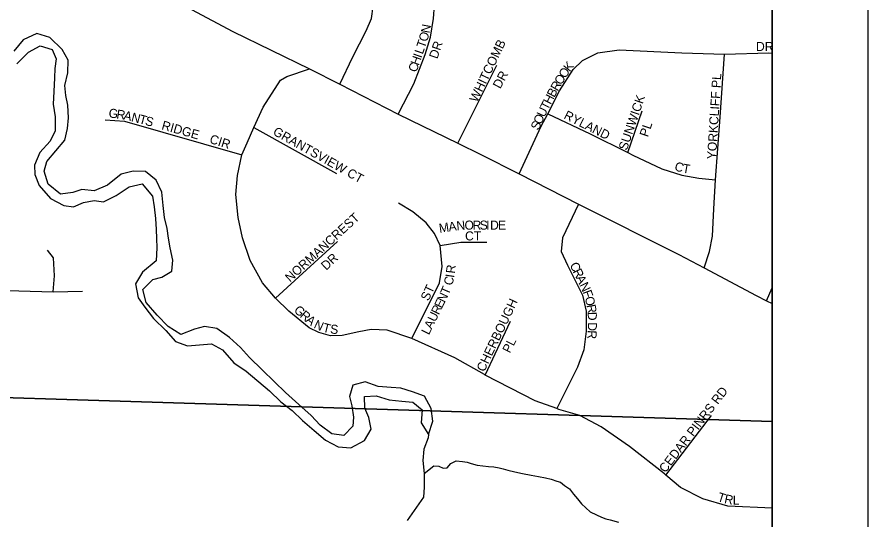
# Model space of a CAD drawing. Extents: x -209 to 4852, y 0 to 905.
# Drawn here: x 555.98 to 573.77, y 218.18 to 228.69 of the extents above; entities that cross this region are included whole.
import ezdxf

# ---------------------------------------------------------------- set-up
doc = ezdxf.new("R2010")
doc.units = 0
for name, color, linetype in [('Default', 7, 'Continuous'), ('GM_X_County_Road', 7, 'Continuous'), ('GM_X_County_Road_Text', 7, 'Continuous'), ('GM_X_Interstate_Location', 7, 'Continuous'), ('GM_X_Minor_Lake_Text', 7, 'Continuous'), ('GM_X_Minor_River', 7, 'Continuous'), ('GM_X_Township_Text', 7, 'Continuous'), ('SH_Data', 7, 'Continuous')]:
    doc.layers.add(name, color=color, linetype=linetype)

msp = doc.modelspace()

# ---------------------------------------------------------------- linework, layer by layer
at = {"layer": 'Default'}
msp.add_lwpolyline([(571.768, 202.559), (571.768, 338.559), (435.768, 338.559), (435.768, 202.559)], close=True, dxfattribs=at)
at = {"layer": 'GM_X_County_Road'}
for points in [[(564.636, 220.508), (564.497, 220.762), (564.248, 220.858), (563.999, 220.931), (563.802, 220.943), (563.529, 220.963), (563.258, 221.067), (562.999, 220.996), (562.926, 220.755), (562.975, 220.563), (563.009, 220.327), (562.997, 220.137), (562.812, 219.943), (562.562, 219.978), (562.315, 220.158), (562.129, 220.359), (561.868, 220.593), (561.592, 220.841), (561.361, 221.067), (561.101, 221.315), (560.84, 221.571), (560.647, 221.78), (560.423, 221.99), (560.154, 222.178), (559.897, 222.221), (559.691, 222.164), (559.4, 222.056), (559.138, 222.22), (558.907, 222.461), (558.677, 222.724), (558.607, 222.991), (558.816, 223.2), (559.006, 223.25), (559.213, 223.375), (559.233, 223.61), (559.177, 223.862), (559.144, 224.068), (559.117, 224.267), (559.061, 224.496), (559.035, 224.747), (559.003, 225.029), (558.887, 225.283), (558.662, 225.462), (558.405, 225.467), (558.153, 225.403), (557.868, 225.173), (557.592, 225.057), (557.335, 225.085), (557.144, 225.02), (556.885, 224.987), (556.631, 225.197), (556.545, 225.465), (556.602, 225.669), (556.975, 226.119), (557.033, 226.361), (557.053, 226.581), (557.043, 226.847), (557.001, 227.053), (556.975, 227.259), (557.041, 227.524), (557.046, 227.79), (556.921, 228.013), (556.661, 228.262), (556.389, 228.343), (556.106, 228.212), (555.912, 227.98)], [(555.975, 227.712), (556.215, 227.959), (556.46, 228.091), (556.716, 228.01), (556.796, 227.818), (556.769, 227.613), (556.758, 227.416), (556.745, 227.134), (556.732, 226.869), (556.772, 226.602), (556.774, 226.313), (556.672, 226.094), (556.454, 225.855), (556.343, 225.591), (556.347, 225.401), (556.441, 225.171), (556.679, 224.9), (556.956, 224.75), (557.161, 224.723), (557.367, 224.81), (557.588, 224.852), (557.785, 224.825), (558.053, 224.957), (558.322, 225.141), (558.597, 225.205), (558.812, 224.942), (558.845, 224.721), (558.871, 224.477), (558.889, 224.248), (558.893, 224.058), (558.904, 223.868), (558.884, 223.594), (558.599, 223.356), (558.457, 223.116), (558.512, 222.818), (558.653, 222.625), (558.83, 222.386), (559.091, 222.138), (559.291, 221.906), (559.54, 221.817), (559.79, 221.835), (560.041, 221.86), (560.274, 221.734), (560.512, 221.463), (560.766, 221.284), (561.259, 220.878), (561.49, 220.646), (561.729, 220.466), (561.945, 220.257), (562.191, 220.046), (562.43, 219.844), (562.693, 219.702), (562.958, 219.682), (563.242, 219.836), (563.383, 220.076), (563.335, 220.321), (563.248, 220.513), (563.245, 220.756), (563.488, 220.774), (563.759, 220.685), (564.024, 220.657), (564.252, 220.637), (564.446, 220.481), (564.425, 220.208), (564.58, 219.962)], [(564.58, 219.962), (564.669, 220.241), (564.636, 220.508)], [(564.58, 219.962), (564.571, 219.893), (564.483, 219.659), (564.463, 219.416), (564.488, 219.15), (564.49, 218.861), (564.478, 218.656), (564.135, 218.168)], [(564.488, 219.15), (564.69, 219.31), (564.796, 219.3), (564.886, 219.259), (564.97, 219.265), (565.048, 219.354), (565.156, 219.412), (565.293, 219.401), (565.391, 219.384), (565.474, 219.359), (565.595, 219.325), (565.717, 219.307), (565.838, 219.296), (565.944, 219.286), (566.058, 219.268), (566.141, 219.243), (566.239, 219.218), (566.383, 219.184), (566.549, 219.15), (566.724, 219.115), (566.883, 219.088), (567.026, 219.054), (567.147, 219.028), (567.26, 218.987), (567.343, 218.963), (567.426, 218.9), (567.53, 218.829), (567.611, 218.713), (567.692, 218.619), (567.781, 218.511), (567.96, 218.347), (568.095, 218.282), (568.2, 218.234), (568.291, 218.202), (568.381, 218.177), (568.555, 218.127)]]:
    msp.add_lwpolyline(points, dxfattribs=at)
at = {"layer": 'GM_X_County_Road_Text'}
msp.add_lwpolyline([(554.875, 231.005), (556.54, 230.339), (557.539, 229.91), (558.003, 229.678), (558.966, 229.196), (559.628, 228.845), (560.489, 228.388), (562.093, 227.608), (562.726, 227.285), (563.943, 226.661), (565.196, 226.052), (565.675, 225.818), (566.474, 225.41), (567.714, 224.775), (569.815, 223.725), (570.343, 223.445), (571.432, 222.869), (571.65, 222.76), (571.768, 222.7)], dxfattribs=at)
at = {"layer": 'GM_X_Minor_Lake_Text'}
msp.add_lwpolyline([(529.706, 202.559), (571.768, 202.559), (571.768, 262.071), (562.454, 262.602), (559.929, 262.758), (554.405, 263.075), (535.693, 268.436), (531.778, 225.399), (531.472, 222.006), (531.173, 218.724), (530.557, 211.945), (530.109, 207.025), (529.915, 204.912), (529.85, 204.169)], close=True, dxfattribs=at)
at = {"layer": 'GM_X_Minor_River'}
for points in [[(571.768, 220.234), (571.768, 241.24), (553.028, 241.998), (551.202, 220.877)], [(549.595, 202.559), (570.822, 202.559), (571.768, 213.482), (571.768, 220.234), (551.202, 220.877)]]:
    msp.add_lwpolyline(points, close=True, dxfattribs=at)
at = {"layer": 'GM_X_Township_Text'}
msp.add_line((571.65, 222.76), (571.768, 223.026), dxfattribs=at)
for points in [[(562.726, 227.285), (562.996, 227.86), (563.278, 228.402), (563.386, 228.663), (563.424, 228.912), (563.451, 229.096), (563.472, 229.288), (563.495, 229.508), (563.517, 230.115), (563.533, 230.564), (563.538, 230.721), (563.565, 231.231), (563.565, 231.236)], [(563.943, 226.661), (564.275, 227.297), (564.513, 227.904), (564.622, 228.272), (564.687, 228.662), (564.73, 229.226)], [(566.474, 225.41), (566.937, 226.409), (567.073, 226.669), (567.32, 227.144), (567.608, 227.591), (567.8, 227.783), (568.12, 227.943), (568.567, 228.007), (569.877, 227.942), (570.768, 227.911), (571.699, 227.942), (571.768, 227.935)], [(570.343, 223.445), (570.452, 223.788), (570.516, 224.108), (570.548, 224.683), (570.58, 225.29), (570.676, 226.6), (570.768, 227.911)], [(571.768, 218.422), (570.837, 218.463), (570.317, 218.62), (569.85, 218.853), (569.543, 219.113), (569.513, 219.139), (568.786, 219.71), (568.188, 220.125), (567.747, 220.359), (567.305, 220.489), (567.261, 220.505), (566.812, 220.67), (565.766, 221.206), (565.748, 221.216), (565.134, 221.568), (564.232, 221.973), (563.718, 222.146), (563.385, 222.16), (563.126, 222.11), (562.775, 222.032), (562.529, 222.028), (562.288, 222.092), (562.087, 222.196), (561.659, 222.542), (561.382, 222.811), (561.108, 223.136), (560.853, 223.599), (560.689, 224.077), (560.603, 224.496), (560.554, 224.981), (560.589, 225.375), (560.676, 225.808), (560.789, 226.063), (560.926, 226.381), (561.127, 226.809), (561.489, 227.369), (561.619, 227.447), (562.093, 227.608)], [(565.196, 226.052), (566.009, 227.687)], [(567.073, 226.669), (567.96, 226.249), (568.746, 225.856), (568.854, 225.802), (569.462, 225.514), (569.877, 225.386), (570.229, 225.322), (570.58, 225.29)], [(568.746, 225.856), (569.046, 226.728)], [(557.82, 226.541), (558.226, 226.514), (560.676, 225.808)], [(560.926, 226.381), (562.657, 225.422)], [(564.232, 221.973), (564.813, 223.137), (564.865, 223.474), (564.824, 223.913), (564.706, 224.164), (564.533, 224.391), (564.255, 224.619), (563.956, 224.798)], [(567.714, 224.775), (567.383, 224.071), (567.357, 223.786), (567.487, 223.5), (567.799, 222.877), (567.877, 222.54), (567.877, 222.124), (567.825, 221.735), (567.695, 221.371), (567.261, 220.505)], [(561.382, 222.811), (562.679, 224)], [(564.824, 223.913), (565.257, 223.986), (565.803, 223.981)], [(551.693, 223.005), (551.948, 222.987), (552.273, 223.079), (552.817, 223.736), (553.117, 223.9), (553.918, 223.908), (554.165, 223.833), (554.709, 223.463), (555.191, 223.121), (555.528, 222.979), (556.734, 222.942), (557.348, 222.957)], [(556.734, 222.942), (556.764, 223.279), (556.742, 223.653), (556.615, 223.818)], [(565.766, 221.206), (566.293, 222.332)], [(569.543, 219.113), (570.499, 220.359)]]:
    msp.add_lwpolyline(points, dxfattribs=at)
at = {"layer": 'SH_Data'}
for p, q in [((573.768, 340.559), (573.768, 200.559)), ((571.768, 338.559), (571.768, 202.559))]:
    msp.add_line(p, q, dxfattribs=at)

# ---------------------------------------------------------------- texts
at = {"layer": 'GM_X_Interstate_Location'}
for s, height, rotation, p in [('N', 0.189, 79.4552, (564.602, 228.342)), ('O', 0.189, 73.3677, (564.549, 228.161)), ('T', 0.189, 70.8737, (564.502, 228.026)), ('DR', 0.1894, 71.5614, (564.766, 227.803)), ('WHITCOMB', 0.1894, 64.4395, (565.596, 226.893)), ('DR', 0.1894, 0, (571.428, 227.98)), ('I', 0.189, 70.8461, (564.431, 227.822)), ('L', 0.189, 70.9043, (564.459, 227.9)), ('C', 0.189, 70.8738, (564.328, 227.522)), ('H', 0.189, 70.8808, (564.377, 227.664)), ('K', 0.189, 51.7225, (567.531, 227.532)), ('DR', 0.1894, 62.1086, (566.081, 227.177)), ('O', 0.189, 57.6193, (567.444, 227.395)), ('O', 0.189, 57.7652, (567.356, 227.255)), ('YORKCLIFF PL', 0.18939, 86.4601, (570.592, 225.712)), ('B', 0.189, 62.2618, (567.211, 226.996)), ('R', 0.189, 59.4569, (567.28, 227.127)), ('H', 0.189, 62.5651, (567.135, 226.848)), ('SUNWICK', 0.1894, 71.2884, (568.727, 225.889)), ('T', 0.189, 62.7874, (567.074, 226.73)), ('G', 0.189, 351.7741, (557.883, 226.596)), ('R', 0.189, 351.396, (558.047, 226.572)), ('A', 0.189, 347.2839, (558.192, 226.55)), ('N', 0.189, 345.2587, (558.353, 226.514)), ('T', 0.189, 345.1619, (558.514, 226.472)), ('U', 0.189, 64.4615, (567.003, 226.581)), ('RYLAND', 0.1894, 333.435, (567.394, 226.576)), ('S', 0.189, 345.163, (558.643, 226.438)), ('RIDGE', 0.1894, 344.3587, (558.987, 226.345)), ('S', 0.189, 65.5131, (566.879, 226.309)), ('O', 0.189, 65.5013, (566.934, 226.43)), ('GRANTSVIEW CT', 0.18939, 330.6985, (561.312, 226.242)), ('PL', 0.1894, 71.565, (569.166, 226.17)), ('CIR', 0.1894, 342.3495, (559.989, 226.061)), ('C', 0.189, 341.7955, (569.708, 225.494)), ('T', 0.189, 349.8754, (569.879, 225.44)), ('NORMANCREST', 0.18939, 42.3102, (561.687, 223.137)), ('M', 0.189, 8.058, (564.812, 224.18)), ('A', 0.189, 8.0467, (565.01, 224.208)), ('N', 0.189, 5.4279, (565.173, 224.231)), ('O', 0.189, 0, (565.334, 224.246)), ('R', 0.189, 0, (565.501, 224.246)), ('S', 0.189, 0, (565.651, 224.246)), ('I', 0.189, 0, (565.784, 224.246)), ('D', 0.189, 0, (565.868, 224.246)), ('E', 0.189, 0, (566.034, 224.246)), ('CT', 0.1894, 0, (565.345, 224.02)), ('DR', 0.1894, 42.8801, (562.44, 223.384)), ('R', 0.189, 83.6078, (565.131, 223.321)), ('C', 0.189, 295.8591, (567.527, 223.51)), ('I', 0.189, 81.2657, (565.117, 223.231)), ('R', 0.189, 295.8591, (567.592, 223.375)), ('ST', 0.1894, 64.9823, (564.579, 222.742)), ('C', 0.189, 75.8344, (565.076, 223.066)), ('A', 0.189, 295.8515, (567.657, 223.24)), ('N', 0.189, 295.7049, (567.73, 223.09)), ('N', 0.189, 64.2862, (564.92, 222.707)), ('T', 0.189, 66.7438, (564.996, 222.866)), ('F', 0.189, 289.7053, (567.8, 222.945)), ('E', 0.189, 63.8355, (564.86, 222.586)), ('CHERBOUGH', 0.1894, 64.6205, (565.746, 221.259)), ('O', 0.189, 284.1317, (567.844, 222.824)), ('G', 0.189, 319.7046, (561.752, 222.537)), ('R', 0.189, 63.8151, (564.794, 222.452)), ('R', 0.189, 279.9574, (567.884, 222.666)), ('R', 0.189, 319.6938, (561.879, 222.43)), ('A', 0.189, 321.2989, (561.997, 222.329)), ('U', 0.189, 63.8357, (564.721, 222.302)), ('D', 0.189, 271.5523, (567.909, 222.525)), ('N', 0.189, 334.6144, (562.168, 222.199)), ('T', 0.189, 345.5823, (562.356, 222.114)), ('S', 0.189, 355.5188, (562.52, 222.075)), ('A', 0.189, 63.8279, (564.647, 222.152)), ('D', 0.189, 269.5191, (567.913, 222.31)), ('L', 0.189, 63.826, (564.588, 222.033)), ('R', 0.189, 266.9872, (567.912, 222.146)), ('PL', 0.1894, 63.4349, (566.284, 221.649)), ('CEDAR PINRS RD', 0.18939, 52.5238, (569.533, 219.149)), ('T', 0.189, 342.0316, (570.606, 218.578)), ('R', 0.189, 348.2708, (570.754, 218.531)), ('L', 0.189, 0.0701, (570.943, 218.496))]:
    msp.add_text(s, height=height, rotation=rotation, dxfattribs=at).set_placement(p)

doc.saveas('drawing.dxf')
